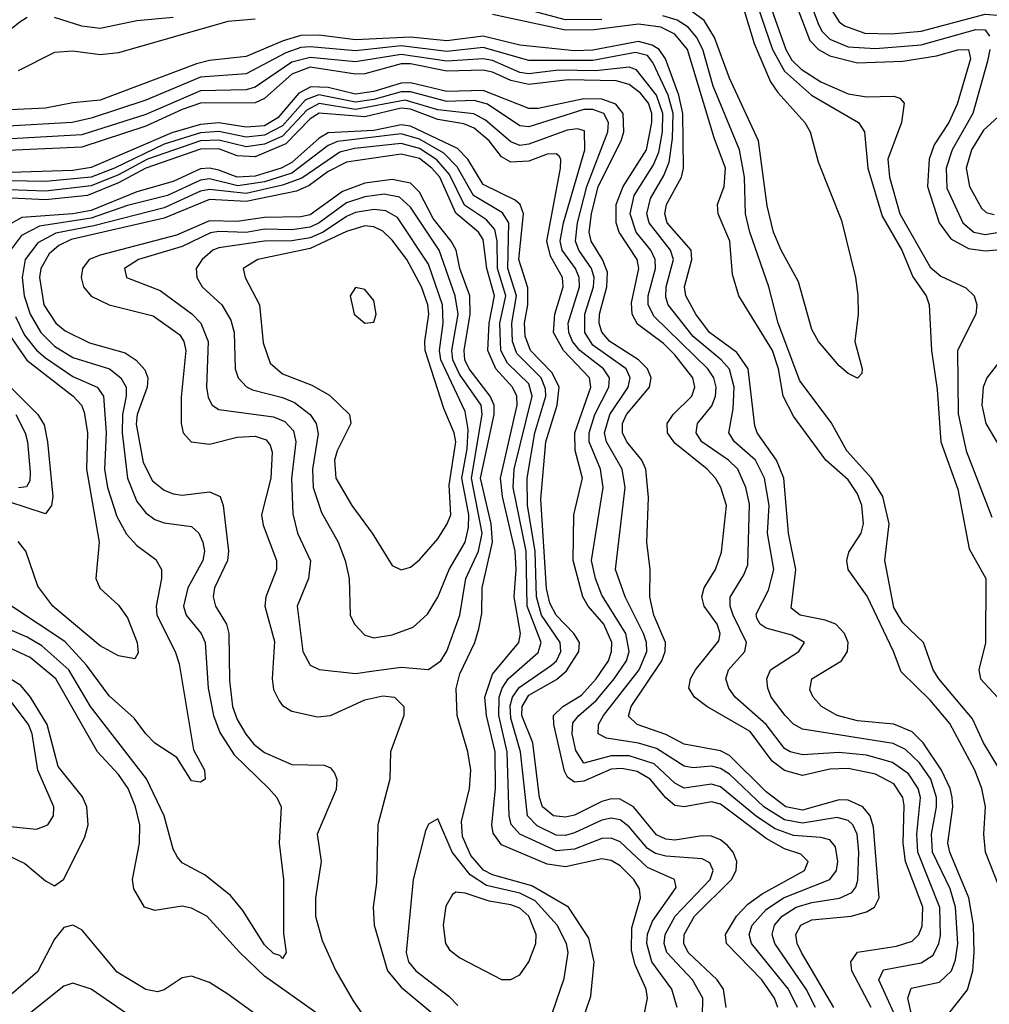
# Model space of a CAD drawing. Header units: inches. Extents: x 501365 to 657855, y 482276 to 547543.
# Tile 404 of 656: x 584814 to 586939, y 516697 to 518856. Entities that reach past the tile are written whole.
import ezdxf

# ---------------------------------------------------------------- set-up
doc = ezdxf.new("R2010")
doc.units = ezdxf.units.IN
doc.header["$MEASUREMENT"] = 0
doc.layers.add('A5581', color=7, linetype='Continuous')

msp = doc.modelspace()

# ---------------------------------------------------------------- linework, layer by layer
at = {"layer": 'A5581', "color": 5}
for points, elevation in [([(586990, 519399.7), (586910, 519379.2), (586829.9, 519350.1), (586750.4, 519310), (586580.9, 519139.1), (586561.7, 519098.3), (586539.4, 519010), (586530, 518950), (586533.2, 518930), (586565.2, 518845.2), (586573, 518830), (586590, 518812.8), (586630, 518796.4), (586690, 518792.7), (586790, 518800.1), (586910, 518834.4), (586930, 518833.5), (586939.4, 518819.4)], 2140), ([(586970, 519376), (586882, 519350), (586830, 519329.6), (586761.4, 519290), (586676.7, 519210), (586605, 519130), (586593.3, 519110), (586580.9, 519070), (586566.8, 519006.8), (586563.4, 518963.4), (586569.8, 518930), (586590, 518883.3), (586610, 518851.2), (586621.9, 518841.9), (586666.2, 518826.2), (586724.4, 518824.4), (586790, 518830.5), (586930, 518867.6), (586965.1, 518865.1)], 2160), ([(586090, 518855.7), (586010, 518855.2), (585870, 518892.8)], 2060), ([(586391.9, 518910), (586423.5, 518803.5), (586459.6, 518719.6), (586475.7, 518695.7), (586535, 518630), (586546.6, 518610), (586564, 518544), (586615.3, 518415.3), (586646, 518290), (586651.2, 518251.2), (586651.5, 518210), (586644.6, 518150), (586660.5, 518090), (586659.9, 518080.1), (586650.7, 518069.3), (586630, 518079.7), (586610, 518096.9), (586564.6, 518150), (586550, 518176.2), (586520.8, 518280.8), (586483, 518350), (586466.5, 518390), (586452.5, 518447.5), (586433.4, 518590), (586370, 518727), (586336.7, 518816.7), (586314.1, 518854.1), (586279, 518879)], 2040), ([(586423.1, 518910), (586464.2, 518790), (586490, 518742.4), (586549.7, 518689.7), (586652.4, 518630), (586665.5, 518610), (586673.3, 518530), (586704.6, 518424.6), (586747.5, 518350), (586772, 518292), (586800.7, 518250), (586807.4, 518230), (586812.3, 518130), (586824.8, 518044.8), (586833.2, 517930), (586870, 517826.2), (586895.1, 517695.1), (586932, 517630), (586931, 517489), (586916.5, 517430), (586920.1, 517410), (586957.2, 517370)], 2060), ([(586451, 518910), (586493.3, 518790), (586506.6, 518766.6), (586527.1, 518747), (586570, 518719.6), (586630, 518692.8), (586670, 518686.3), (586730, 518687.6), (586743.4, 518683.4), (586752.6, 518672.6), (586746.5, 518630), (586717.2, 518550), (586720.6, 518510), (586743.5, 518430), (586810, 518313), (586833.3, 518293.3), (586887.8, 518267.8), (586906.3, 518250), (586911.7, 518230), (586910.1, 518210), (586869.6, 518130), (586871.4, 517991.4), (586888.8, 517910), (586944.6, 517764.6)], 2080), ([(586507.9, 518910), (586545.5, 518810), (586564.9, 518790), (586590, 518776.1), (586650, 518760.6), (586750, 518764.8), (586823.8, 518776.2), (586870, 518789.4), (586893.8, 518790), (586897.9, 518770), (586868.7, 518670), (586850.5, 518630), (586818.6, 518581.4), (586807.3, 518550), (586803.8, 518490), (586829.2, 518410), (586855.2, 518375.2), (586893.6, 518353.6), (586930, 518348.6), (587016.4, 518356.4)], 2120), ([(584830, 518860.7), (584814, 518850), (584744.7, 518795.3)], 2060), ([(585330, 518856.9), (585270, 518851.7), (585030, 518782.9), (584990, 518778.7), (584930, 518786.9), (584890, 518783.6), (584810, 518743.3)], 2080), ([(585150, 518860.1), (585070, 518853.4), (584990, 518836.5), (584950, 518841), (584890, 518860.1)], 2060), ([(586978.7, 516910), (586930.9, 517030), (586927.4, 517070), (586930.7, 517130), (586923.2, 517170), (586907.3, 517210), (586852.5, 517312.5), (586810, 517363.3), (586745.9, 517425.9), (586729.4, 517470), (586671.3, 517591.3), (586629.6, 517650), (586626.7, 517670), (586631.7, 517688.3), (586658.2, 517730), (586663.7, 517750), (586660.2, 517790), (586650, 517816.1), (586630, 517847), (586581, 517890), (586510, 517986.1), (586487.7, 518030), (586477.1, 518090), (586464.2, 518130), (586389.9, 518250), (586376.6, 518296.6), (586370.2, 518370), (586344.9, 518430), (586343.6, 518450), (586358.4, 518490), (586361.2, 518530), (586336.3, 518596.3), (586277.9, 518790), (586250, 518823.9), (586219.2, 518839.2), (586170, 518845.9), (586073.2, 518833.2), (586010, 518832.6), (585850, 518867.2)], 2080), ([(586958.1, 517218.1), (586926.8, 517270), (586902.5, 517322.5), (586828.6, 517410), (586816.5, 517430), (586794.9, 517490), (586750, 517533.2), (586730, 517566.5), (586710.3, 517669.7), (586719.8, 517750), (586705.7, 517810), (586681.2, 517850), (586627, 517910), (586592.7, 517972.7), (586523.6, 518063.6), (586476.3, 518190), (586456.1, 518270), (586414.1, 518390), (586404.7, 518430), (586402.4, 518510), (586391.7, 518570), (586333.6, 518710), (586311, 518790), (586297.1, 518817.1), (586278.8, 518838.8), (586254.8, 518854.8), (586223.9, 518863.9)], 2060), ([(586845.5, 516670), (586891.4, 516728.6), (586903, 516770), (586906.3, 516810), (586904.7, 516870), (586894.7, 516930), (586852.6, 517030), (586848.6, 517050), (586859.2, 517130), (586857.8, 517150), (586853.4, 517170), (586834.6, 517210), (586794.4, 517270), (586770, 517294), (586730, 517310.8), (586650, 517318), (586606.1, 517330), (586571.1, 517350), (586553.1, 517370), (586546.2, 517386.2), (586549.9, 517410.1), (586615.5, 517450), (586628.3, 517470), (586629.9, 517490), (586622, 517510), (586602.7, 517530), (586579.2, 517539.2), (586524.8, 517550), (586505.2, 517565.2), (586515.4, 517650), (586499.3, 517730), (586488.9, 517850), (586473, 517890), (586430.5, 517950), (586425.1, 517965.1), (586410.9, 518090), (586385.8, 518125.8), (586325.6, 518170), (586295.7, 518210), (586274.1, 518250), (586271.3, 518270), (586287.3, 518330), (586285.6, 518350), (586232.9, 518410), (586227.7, 518430), (586231.3, 518450), (586264.7, 518510), (586268.8, 518530), (586267.3, 518650), (586258.9, 518690), (586229.2, 518770), (586215.5, 518790), (586200.1, 518799.9), (586170, 518807.6), (586070, 518788.8), (586030, 518787.2), (585910, 518800), (585830, 518819.7), (585750, 518808.9), (585670, 518817.5), (585550, 518811.5), (585470, 518821.3), (585430, 518820.6), (585390.9, 518809.1), (585310, 518774.8), (585230, 518766), (585201.3, 518758.7), (584990, 518679.1), (584930, 518673.4), (584870, 518661.4), (584730, 518654.7)], 2120), ([(586783.4, 516610), (586760.4, 516710), (586768, 516732), (586830, 516745.3), (586856.5, 516770), (586865.5, 516794.5), (586870, 516830), (586865.2, 516910), (586853.5, 516950), (586815.1, 517030), (586812.6, 517070), (586823.9, 517130), (586823.4, 517150), (586810.8, 517190), (586786, 517226), (586755.3, 517255.3), (586728.7, 517268.7), (586530, 517299.6), (586510, 517311.1), (586491.8, 517330), (586461.3, 517370), (586453.5, 517390), (586451.4, 517410), (586459.6, 517430), (586521.7, 517470), (586534.5, 517490), (586506.1, 517506.1), (586450, 517521.3), (586437, 517530), (586430, 517543.2), (586427.9, 517552.1), (586455.3, 517604.7), (586466.6, 517650), (586453.4, 517730), (586456.6, 517790), (586446.4, 517850), (586426.5, 517890), (586380.8, 517930), (586368.2, 517950), (586377.5, 518002.5), (586380, 518050), (586369.4, 518089.4), (586351.2, 518110), (586290, 518160.9), (586235.1, 518230), (586230, 518247.4), (586230.9, 518270), (586246.7, 518330), (586240.3, 518350), (586193.4, 518410), (586188.5, 518430), (586196.2, 518463.8), (586225.8, 518514.2), (586237.1, 518542.9), (586245.1, 518594.9), (586246, 518650), (586235.3, 518690), (586201.7, 518761.7), (586190, 518776.8), (586163.7, 518783.7), (586070, 518765.8), (585930, 518765.9), (585830, 518794.7), (585750, 518785.5), (585650, 518798.4), (585550, 518787.4), (585450, 518796.3), (585430, 518794.3), (585396.9, 518783.1), (585310, 518736.8), (585210, 518729.5), (585090, 518679), (584970, 518639.3), (584928.2, 518630), (584710, 518617.8)], 2140), ([(586940.5, 518790), (586935.3, 518764.7), (586903, 518650), (586858, 518570), (586844.4, 518530), (586846.5, 518486.5), (586881.2, 518410), (586905.6, 518390), (586930, 518384.5), (587010, 518397.7)], 2140), ([(586733.9, 516670), (586697.3, 516750), (586707.7, 516772.3), (586790, 516787.3), (586815.9, 516804.1), (586829, 516830), (586832.4, 516847.6), (586831, 516909), (586782.7, 517030), (586780.4, 517070), (586788.5, 517150), (586783.2, 517170), (586761.9, 517201.9), (586727.1, 517227.1), (586670, 517242.8), (586610, 517248.6), (586530, 517243.8), (586502.9, 517250), (586490, 517257.8), (586450.1, 517310.1), (586382.3, 517370), (586368.6, 517390), (586361.8, 517410), (586367.9, 517430), (586403, 517470), (586406.9, 517490), (586377.5, 517550), (586371.1, 517570), (586370.9, 517589.1), (586401.5, 517638.5), (586410, 517660.3), (586413.4, 517793.4), (586405.7, 517830), (586388.2, 517870), (586367.6, 517890), (586308.9, 517930), (586296.8, 517950), (586299.9, 517970), (586331, 518009), (586339.3, 518030), (586340.7, 518050), (586335.4, 518070), (586322.2, 518090), (586204.8, 518204.8), (586191.4, 518230), (586191.2, 518250), (586207.4, 518310), (586206.8, 518330), (586197.4, 518350), (586165.4, 518390), (586151.8, 518430), (586160.5, 518470), (586203, 518537), (586214.8, 518565.2), (586222.9, 518610), (586223.8, 518650), (586209.9, 518689.9), (586165.9, 518745.9), (586150, 518751.6), (586076.4, 518743.6), (585995, 518745), (585930, 518737.1), (585910, 518739.6), (585850, 518766.4), (585830, 518769.7), (585750, 518764.3), (585650, 518779.2), (585550, 518763), (585450, 518772.9), (585410, 518762.4), (585330, 518707.5), (585310, 518702), (585210, 518699.7), (585090, 518647.4), (584950, 518602.9), (584730, 518590.9)], 2160), ([(586680.3, 516690), (586638.2, 516770), (586635.5, 516790), (586650, 516810.8), (586736.1, 516823.9), (586770, 516835.2), (586784.8, 516850), (586792.1, 516867.9), (586793.8, 516910), (586755.7, 517010), (586750.3, 517050), (586752.8, 517132.8), (586750, 517150.4), (586730, 517180.3), (586690, 517201.4), (586630, 517213.6), (586590, 517211.9), (586530, 517198.7), (586490, 517209), (586463.3, 517230), (586414.8, 517294.8), (586320.1, 517350), (586293, 517370), (586280.6, 517390), (586284.2, 517410), (586295.4, 517430), (586346.7, 517493.3), (586349.6, 517510), (586342.4, 517530), (586313.9, 517570), (586309.3, 517590), (586314.4, 517610), (586339, 517650), (586352.3, 517687.7), (586363.1, 517790), (586350.9, 517830), (586339, 517850), (586321.1, 517870), (586250, 517926.7), (586233.8, 517950), (586233.4, 517970), (586246.4, 517990), (586287.4, 518030), (586293.7, 518050), (586289.1, 518070), (586250, 518120.8), (586225.3, 518145.3), (586168.3, 518188.3), (586156, 518210), (586154.6, 518234.6), (586171.1, 518310), (586167.2, 518330), (586127.7, 518390), (586121.3, 518410), (586121.4, 518450), (586136.3, 518490), (586187.4, 518570), (586199.6, 518630), (586199.3, 518650), (586192.5, 518672.5), (586174.7, 518694.7), (586150, 518713.7), (586121.6, 518721.6), (586016.1, 518723.9), (585930, 518713.4), (585890, 518721.9), (585850, 518740.7), (585830, 518745.1), (585750, 518743), (585670, 518759), (585650, 518758.9), (585570, 518737), (585550, 518735.8), (585450, 518751.5), (585410, 518736.2), (585350, 518682.4), (585330, 518673.3), (585210, 518672.3), (585170, 518658.9), (585090, 518622.3), (584950, 518576.4), (584772, 518568)], 2180), ([(586598.5, 516690), (586527.9, 516810), (586518.4, 516830), (586515.4, 516850), (586526.1, 516870), (586550, 516881.7), (586636.4, 516890), (586670, 516899.3), (586687.4, 516910), (586698.2, 516930), (586685.4, 517085.4), (586678.1, 517110), (586662.3, 517130), (586630, 517144.2), (586610, 517144.7), (586530, 517122.1), (586493.6, 517130), (586450, 517162.2), (586370, 517242.5), (586350, 517252.4), (586270, 517267.1), (586230, 517287.9), (586167.6, 517310), (586148.2, 517328.2), (586153.9, 517350), (586221.1, 517450), (586228.5, 517470), (586229.5, 517490), (586203.8, 517550), (586195, 517590), (586195.8, 517650), (586188.5, 517710), (586192.3, 517807.7), (586186.2, 517870), (586177.2, 517890), (586144.6, 517930), (586135, 517950), (586135.2, 517970), (586143.8, 517990), (586194.3, 518050), (586198, 518070), (586190, 518090), (586170.2, 518110), (586107.6, 518150), (586090.1, 518170.1), (586084.2, 518190), (586084.5, 518210), (586101, 518270), (586102.2, 518302.2), (586091.4, 518330), (586066.3, 518370), (586062.4, 518390), (586066.9, 518430), (586081.9, 518490), (586132.4, 518590), (586138, 518610), (586136.9, 518650), (586120.2, 518670), (586090, 518681.3), (586050, 518682.1), (585950, 518660.7), (585930, 518660.7), (585830, 518700.6), (585750, 518697.9), (585670, 518716.9), (585650, 518716.6), (585590, 518698.4), (585550, 518691.9), (585490, 518706.6), (585451.9, 518708.1), (585425.6, 518694.4), (585379.6, 518640.4), (585350, 518623.1), (585310, 518619.6), (585250, 518629.5), (585210, 518625.7), (585147.3, 518607.3), (584970, 518531.6), (584930, 518525.2), (584770, 518519.9)], 2220), ([(586558, 516690), (586538, 516730), (586469, 516830), (586463.4, 516850), (586468.2, 516870), (586485.4, 516890), (586516.1, 516910), (586550, 516920), (586610.9, 516929.1), (586637.9, 516942.1), (586646.8, 516953.2), (586651.1, 516968.9), (586653, 517030), (586649.5, 517070), (586640.1, 517090), (586630, 517099.9), (586605.9, 517105.9), (586530, 517093.9), (586490, 517101.3), (586444.9, 517130), (586370, 517201.3), (586350, 517213.6), (586330, 517218.7), (586290, 517215.2), (586270, 517218.7), (586210, 517257.5), (586170, 517269), (586100.1, 517280.1), (586081.8, 517290), (586082.5, 517310), (586093.2, 517330), (586171.5, 517430), (586188.4, 517470), (586187.8, 517490), (586180.9, 517510), (586141, 517590), (586120.1, 517650), (586141.3, 517830), (586134.1, 517870), (586100, 517930), (586095.8, 517950), (586107.1, 517990), (586147.6, 518050), (586152.2, 518070), (586143, 518090), (586070, 518141.6), (586052.5, 518170), (586052.8, 518210), (586071.6, 518270), (586072.8, 518290), (586067.5, 518310), (586039.1, 518350), (586031.8, 518370), (586036.2, 518410), (586057.3, 518490), (586102.9, 518610), (586104.3, 518630), (586094.3, 518650), (586070, 518658.6), (586050, 518658.4), (585930, 518620.3), (585910, 518623.1), (585839, 518670), (585810, 518678.6), (585750, 518676.1), (585670, 518697.1), (585650, 518697.6), (585590, 518680.8), (585550, 518674.9), (585469.5, 518690.5), (585440.2, 518679.8), (585390, 518623), (585350, 518602.7), (585310, 518597.8), (585250, 518610.1), (585210, 518607.2), (585130, 518582.7), (585021.7, 518530), (584970, 518510.4), (584870, 518500.6), (584790, 518501.9)], 2240), ([(586518.8, 516690), (586499.2, 516730), (586418.1, 516830), (586413.2, 516850), (586419.3, 516870), (586450, 516904.8), (586487.9, 516930), (586590, 516970), (586604.5, 516990), (586607.4, 517010), (586602.2, 517042.2), (586590, 517057.1), (586570, 517062.6), (586510, 517067), (586470, 517081.4), (586428.8, 517108.8), (586350, 517173.6), (586330, 517179), (586270, 517170.9), (586250, 517181.9), (586204.2, 517224.2), (586150, 517241.5), (586110, 517241.8), (586050, 517225.1), (586033.1, 517253.1), (586024.8, 517290), (586026.5, 517313.5), (586039.2, 517330), (586077.4, 517362.6), (586117.1, 517410), (586144.2, 517450), (586150, 517470), (586142.7, 517510), (586090, 517593.9), (586075.9, 517630), (586067, 517670), (586092.6, 517830), (586086.6, 517870), (586062.2, 517930), (586061.9, 517950), (586074.3, 517990), (586105.3, 518050), (586107, 518070), (586093.2, 518090), (586041.6, 518130), (586025.8, 518150), (586017.5, 518170), (586015.9, 518190), (586040.6, 518270), (586040.3, 518290), (586031.8, 518310), (586003, 518350), (585998.4, 518370), (586005.5, 518410), (586052.7, 518570), (586051.5, 518611.5), (586036.3, 518616.3), (586013.5, 518613.5), (585930, 518582.8), (585910, 518580), (585890, 518587.6), (585835, 518635), (585809.5, 518649.5), (585730, 518657.8), (585658.8, 518678.8), (585550, 518658.5), (585470, 518671.5), (585442.8, 518657.2), (585390, 518600.5), (585350, 518582.8), (585310, 518576.5), (585250, 518591.6), (585209.9, 518590.1), (585094, 518550), (585030, 518515.5), (584970, 518491), (584870, 518479.4), (584790, 518482.6)], 2260), ([(586476, 516690), (586468.7, 516710), (586440.7, 516750), (586363.5, 516830), (586361, 516850), (586384.8, 516890), (586410, 516916.2), (586441.3, 516938.7), (586534, 516990), (586542.4, 517010), (586525.8, 517025.8), (586490, 517037.9), (586450, 517060.1), (586350, 517135.2), (586330, 517140.9), (586270, 517129.4), (586250, 517132.9), (586230, 517149.4), (586195.7, 517190), (586167, 517207), (586133.8, 517213.8), (586110, 517212.6), (586050, 517185.8), (586030, 517183.7), (586014.4, 517194.4), (586007.8, 517207.8), (585984.5, 517310), (585984, 517330), (586004.3, 517350), (586045.3, 517374.7), (586077.6, 517410), (586104.6, 517450), (586111.3, 517470), (586111.6, 517490), (586094.2, 517530), (586059.5, 517570), (586048.3, 517590), (586027, 517670), (586028.1, 517770), (586047.5, 517850), (586031.2, 517911.2), (586030.3, 517950), (586065.5, 518050), (586062.7, 518070), (586005.8, 518130), (585984, 518170), (585986.6, 518210), (586005.3, 518270), (586003.7, 518290), (585977.3, 518337.3), (585969, 518370), (585999.3, 518530), (585999.9, 518550), (585996.2, 518556.2), (585990, 518561.2), (585970, 518560.6), (585930, 518545.6), (585890, 518543.1), (585870, 518554.8), (585842.9, 518590), (585810, 518617.6), (585787.5, 518627.5), (585730, 518636.5), (585670, 518659.4), (585650, 518661.3), (585570, 518642.8), (585470, 518650.4), (585450, 518637.9), (585396.8, 518583.2), (585330, 518554.9), (585290, 518557.4), (585250, 518572.2), (585210, 518571.9), (585090, 518529.8), (585030, 518498.2), (584962.4, 518470), (584870, 518460.7), (584795.7, 518464.3)], 2280), ([(586989.8, 518670.2), (586926.6, 518613.4), (586900.5, 518570), (586888.6, 518530), (586895.9, 518490), (586922.1, 518442.1), (586932.7, 518432.7), (586950, 518428.6)], 2160), ([(586362.3, 516690), (586356.4, 516730), (586342.9, 516750), (586279, 516810), (586269.5, 516830), (586270, 516850), (586292.8, 516890), (586374.4, 516970), (586384.4, 516990), (586385.6, 517010), (586377.9, 517030), (586365.1, 517045.1), (586350, 517057.6), (586330, 517065.6), (586310, 517066.4), (586250, 517056.4), (586230, 517058.6), (586210, 517068.4), (586159, 517130), (586130, 517146.2), (586110, 517146.9), (586090, 517141.1), (586030, 517111.7), (586010, 517107), (585984.1, 517110), (585959.8, 517130), (585953.3, 517150), (585938.2, 517270), (585914.6, 517330), (585915.4, 517350), (585930, 517374.6), (585990.8, 517409.2), (586012, 517428), (586039.4, 517470), (586041.2, 517490), (586028.7, 517510), (585990, 517550.2), (585975.9, 517575.9), (585968.3, 517608.3), (585955.8, 517804.2), (585966.8, 517930), (585991.9, 518010), (585996.6, 518050), (585981, 518081), (585933.1, 518130), (585921.8, 518161.8), (585920, 518190), (585927.4, 518230), (585927.9, 518267.9), (585908.1, 518330), (585918.1, 518430), (585910.5, 518450.5), (585900, 518460), (585830, 518494.4), (585795.7, 518550), (585773.1, 518573.1), (585670, 518622.4), (585650, 518625.2), (585590, 518612.3), (585490, 518607.2), (585470, 518596), (585410, 518542.1), (585386.6, 518530), (585330, 518512.5), (585290, 518510.2), (585250, 518525.7), (585230, 518530.2), (585210, 518528.6), (585150, 518500.9), (585070, 518478.4), (584970, 518437.4), (584930, 518429.9), (584818, 518422), (584790, 518405.9)], 2320), ([(586310.2, 516670), (586311.5, 516710), (586288.5, 516750), (586232.3, 516810), (586226.8, 516830), (586228.6, 516850), (586250.6, 516890), (586327, 516970), (586333.6, 516990), (586326.8, 517006.8), (586310, 517015.8), (586230, 517021.3), (586207.6, 517027.6), (586190, 517038.6), (586150, 517085.7), (586130, 517100.9), (586110, 517104.7), (586090, 517100.5), (586030, 517072.5), (586010, 517066.8), (585990, 517067.5), (585947.7, 517087.7), (585926.6, 517110), (585911.2, 517250), (585890, 517324.3), (585888.9, 517351.1), (585894.1, 517370), (585908.6, 517391.4), (585979.5, 517440.5), (585990.4, 517450), (586000, 517470), (585998.4, 517490), (585957.6, 517550), (585946.6, 517590), (585943.8, 517690), (585927.2, 517790), (585925.8, 517850), (585942.7, 517950), (585967.2, 518030), (585966.2, 518046.2), (585956.5, 518070), (585903.8, 518123.8), (585893.8, 518150), (585892.5, 518190), (585902.9, 518250), (585884, 518310), (585886, 518410), (585871.8, 518431.8), (585808.8, 518470), (585773, 518533.1), (585743.2, 518563.2), (585690, 518593.7), (585650, 518605.6), (585510, 518588.6), (585490, 518579.8), (585410, 518518.8), (585350, 518499.9), (585291.6, 518491.6), (585230, 518506.5), (585210, 518504), (585137.6, 518470), (585050, 518448.2), (584970, 518420.3), (584856.9, 518403.1), (584817.5, 518382.5), (584793, 518350)], 2340), ([(586254.8, 516690), (586243.1, 516730), (586199.7, 516790), (586188.4, 516830), (586189.8, 516850.2), (586200.7, 516879.3), (586252.5, 516952.5), (586249.2, 516970), (586190, 516996.6), (586130, 517052.6), (586110, 517061.2), (586090, 517060.2), (586030, 517036.6), (585990, 517033.3), (585909.8, 517069.8), (585891, 517091), (585887, 517110), (585882.5, 517250), (585864.1, 517330), (585864.6, 517370), (585871, 517390), (585884.2, 517410), (585950, 517467.7), (585957.1, 517490), (585926, 517570), (585923.6, 517690), (585895.3, 517830), (585897.5, 517870), (585937.1, 518030), (585930, 518057.4), (585882.8, 518102.8), (585868.5, 518130), (585866.5, 518190), (585879, 518250), (585861.3, 518310), (585860.6, 518370), (585855.5, 518395.5), (585836.9, 518416.9), (585789, 518449), (585756.2, 518516.2), (585728.1, 518548.1), (585690, 518573), (585650, 518584.3), (585547.2, 518572.8), (585515.1, 518564.9), (585431.8, 518508.2), (585390, 518492.4), (585310, 518474.7), (585230, 518483.5), (585210, 518479.6), (585130, 518443.2), (584976.1, 518403.9), (584892.6, 518387.4), (584853.6, 518366.4), (584825.4, 518330), (584819.2, 518290), (584823.4, 518250), (584836.4, 518210), (584859.8, 518170), (584890, 518139.8), (584930, 518115.2), (585010.5, 518090), (585035.5, 518070), (585046.8, 518050), (585047.3, 518030), (585038.6, 517990), (585038.5, 517950), (585050, 517850), (585070, 517799.1), (585090, 517774.4), (585110, 517759.5), (585130, 517752), (585190, 517744.3), (585206, 517730), (585215.1, 517710), (585218.7, 517690), (585214.7, 517670), (585181.8, 517610), (585172.7, 517570), (585178.8, 517550), (585211.5, 517510), (585220.2, 517490), (585226.4, 517390), (585238.3, 517330), (585252.3, 517292.3), (585283.4, 517243.4), (585359.5, 517170), (585377.3, 517150), (585386.7, 517130), (585382.6, 517050), (585391.9, 516970), (585391.8, 516851.8), (585397.4, 516810), (585390, 516796.9), (585384, 516804), (585370, 516807.7), (585350, 516827.2), (585302.7, 516902.7), (585275.4, 516935.4), (585220.1, 516980.1), (585170, 517007.1), (585159.6, 517019.6), (585150, 517036.9), (585129.9, 517110.1), (585091.4, 517191.4), (584968.5, 517350), (584921.3, 517430), (584862.3, 517482.3), (584830, 517501.4), (584770, 517527)], 2360), ([(586181.8, 516670), (586189.9, 516710), (586187.2, 516730), (586162.9, 516782.9), (586154.6, 516814.6), (586155.7, 516864.3), (586174.5, 516930), (586172.7, 516950), (586160.2, 516970), (586130, 517000.1), (586110, 517012.3), (586090, 517015.3), (586010, 516998), (585970, 517004), (585870, 517046.2), (585851.9, 517071.9), (585848.8, 517090), (585856.8, 517170), (585856.3, 517250), (585837.1, 517330), (585833.6, 517370), (585850, 517420.2), (585908.2, 517490), (585911.8, 517510), (585897.7, 517590), (585902, 517650), (585899.8, 517690), (585872.2, 517810), (585868, 517850), (585904.2, 518010), (585903.2, 518030), (585893.8, 518050), (585857.1, 518090), (585840.1, 518130), (585842.5, 518190), (585854.5, 518250), (585837.8, 518310), (585830, 518373.6), (585819.7, 518390), (585770, 518431.5), (585734.7, 518510), (585717.2, 518530), (585690, 518551.3), (585650, 518560.8), (585530, 518543.3), (585490, 518522.5), (585448.3, 518491.7), (585420.7, 518479.3), (585310, 518457), (585230, 518461.3), (585130, 518420.5), (584926.2, 518373.8), (584899.5, 518360.5), (584878.1, 518341.9), (584859.7, 518310), (584856.6, 518290), (584866.3, 518230), (584892.4, 518190), (584913.1, 518173.1), (584966.7, 518146.7), (585044.9, 518124.9), (585068.9, 518108.9), (585087.9, 518087.9), (585094.4, 518070), (585093.3, 518050), (585070.9, 517990), (585068.6, 517968.6), (585084.3, 517884.3), (585104.7, 517844.7), (585130, 517824.1), (585150, 517816.3), (585170, 517813.2), (585230, 517820.3), (585253.3, 517810), (585259.7, 517790), (585271.5, 517690), (585269.4, 517670), (585240.3, 517610), (585237.7, 517590), (585242.6, 517570), (585266.7, 517530), (585272.1, 517510), (585273.6, 517406.4), (585280.2, 517350), (585290, 517320.9), (585309.1, 517289), (585326.8, 517266.8), (585350, 517248.9), (585410, 517222.3), (585480.7, 517220.7), (585494.8, 517214.8), (585503.8, 517203.8), (585509, 517190), (585507.7, 517167.7), (585465.4, 517070), (585474.7, 517010), (585461.8, 516930), (585461.8, 516890), (585476.6, 516836.6), (585506.9, 516770), (585544.3, 516704.3), (585609.5, 516610)], 2380), ([(586043.5, 516650), (586065.8, 516714.3), (586072.8, 516790), (586061.4, 516841.4), (586016.5, 516910), (585936.3, 516956.2), (585850, 516980.6), (585830.6, 516990.6), (585802.8, 517022.8), (585784.3, 517064.3), (585782.5, 517097.5), (585799.7, 517170), (585802.7, 517210), (585796.2, 517250), (585772.5, 517330), (585770.8, 517389.1), (585778.8, 517421.2), (585811.5, 517490), (585820.4, 517519.6), (585826.6, 517553.4), (585827.5, 517610), (585849.9, 517710), (585847.4, 517750), (585823.8, 517850), (585854, 517990), (585853.8, 518010), (585844.8, 518030), (585798.8, 518090), (585789.8, 518110), (585787.8, 518130), (585801, 518210), (585800.3, 518250), (585778.8, 518310), (585770.1, 518350), (585759.5, 518370), (585719.7, 518419.7), (585690, 518477.1), (585670, 518497.3), (585630, 518504.9), (585570, 518497), (585521.2, 518478.8), (585450, 518427.6), (585430, 518423), (585350, 518422), (585290, 518412.7), (585230, 518414.6), (585157.1, 518382.9), (584990, 518339.5), (584966, 518330), (584951.4, 518310), (584948.6, 518290), (584953.1, 518270), (584970, 518249.4), (585010, 518230.7), (585106.4, 518206.4), (585164.4, 518164.4), (585173.2, 518150), (585177.8, 518130), (585167.6, 518027.6), (585167.3, 517970), (585171.9, 517950), (585189.4, 517930), (585230, 517924.9), (585290, 517940.3), (585330, 517942.2), (585354.2, 517934.2), (585362.9, 517922.9), (585367, 517907), (585363.9, 517850), (585343.8, 517770), (585347.1, 517747.1), (585376.4, 517670), (585376.5, 517650), (585353.2, 517590), (585351.3, 517570), (585371.9, 517491.9), (585366.8, 517410), (585370, 517386.9), (585382.1, 517362.1), (585390, 517351.8), (585410, 517339.4), (585466.7, 517326.7), (585494.6, 517330), (585570, 517364.1), (585610, 517372.8), (585635.2, 517370), (585655.5, 517350), (585655.5, 517330), (585626.2, 517250), (585625.1, 517190), (585598.8, 517090), (585596, 516964), (585588.8, 516910), (585590.4, 516870), (585620, 516770), (585650, 516734.3), (585728.8, 516668.8)], 2420), ([(584804.5, 518204.5), (584824.2, 518164.2), (584850, 518130.7), (584870, 518114.4), (584930, 518073.1), (584983.1, 518050), (584997.5, 518030), (585003.3, 517950), (584999.8, 517870), (585006.1, 517830), (585026.3, 517766.3), (585047.8, 517727.8), (585070, 517702.9), (585111.9, 517671.9), (585124.2, 517650), (585124.6, 517630), (585112.4, 517570), (585114.2, 517550), (585154.5, 517470), (585163.4, 517443.4), (585194.8, 517254.8), (585218.8, 517210), (585220.4, 517190), (585210, 517183.9), (585190, 517186.6), (585158, 517238), (585110, 517269.4), (585090, 517289.9), (585064.3, 517324.3), (585010, 517373.3), (584960.3, 517440.3), (584912.4, 517492.3), (584795.9, 517570)], 2340), ([(584788, 518168), (584829, 518109), (584930.7, 518030), (584948.7, 518010), (584955, 517995), (584961.9, 517950), (584960.2, 517870), (584987.6, 517710), (584980.4, 517630), (584989.3, 517609.3), (585030, 517571.8), (585050, 517543.8), (585071.3, 517490), (585072.9, 517467.2), (585066, 517454), (585030, 517460.8), (584990, 517482.8), (584886.3, 517570), (584853.4, 517613.4), (584826.7, 517690), (584810, 517711.5)], 2320), ([(587010.8, 518169.2), (586933.9, 518070), (586926.1, 518050), (586922.6, 518010), (586931.7, 517970), (586991, 517870)], 2120), ([(584790, 518053.7), (584853.1, 517990), (584867.2, 517967.2), (584874.8, 517930), (584885.9, 517810), (584883.1, 517790), (584870, 517772.1), (584790, 517798.3)], 2280), ([(584804.8, 517990), (584825.2, 517950), (584830.9, 517930), (584836.7, 517863.3), (584835.9, 517844.1), (584828.7, 517831.3), (584810.7, 517829.3)], 2260), ([(585495.6, 516655.6), (585350, 516758.5), (585296.5, 516810), (585224, 516890), (585190, 516907.3), (585170, 516911.7), (585110, 516902), (585087.3, 516910), (585063.5, 516950), (585060.9, 516970), (585076, 517050), (585077.2, 517090), (585067.7, 517130), (585051.2, 517170), (585030, 517200.8), (584984.3, 517250), (584892.4, 517410), (584836.8, 517456.8), (584765.2, 517490)], 2380), ([(584790, 517022.5), (584825.1, 517005.1), (584870, 516967.6), (584890, 516956.5), (584910, 516971.3), (584956.1, 517063.9), (584963.4, 517090), (584960.5, 517130), (584951.4, 517151.4), (584898, 517218), (584873.8, 517310), (584837.2, 517370), (584816, 517396), (584692.2, 517472.2)], 2420), ([(584770, 517089), (584850, 517080.4), (584875, 517090), (584887.9, 517110), (584888.4, 517130), (584853, 517210), (584841, 517290), (584833, 517310), (584787.4, 517370)], 2440), ([(585965.1, 516630), (586007, 516753), (586016.3, 516810), (586012.4, 516830), (585991.8, 516870), (585943.3, 516923.3), (585910, 516940.2), (585837.3, 516957.3), (585800.9, 516980.9), (585761.5, 517030), (585730, 517103.1), (585710, 517092), (585702.9, 517077.1), (585676.1, 516970), (585661.1, 516810), (585666.1, 516790), (585682, 516770), (585754.7, 516714.7), (585774.4, 516694.4)], 2440), ([(585414.5, 516614.5), (585270, 516719.1), (585230, 516744.5), (585190, 516758), (585170, 516755), (585130, 516728.3), (585115.9, 516724.1), (585090, 516728.9), (585027.3, 516767.3), (584950, 516859.9), (584930, 516869.9), (584910, 516865), (584890, 516839.5), (584852.4, 516767.6), (584790, 516713.8), (584770, 516687.6)], 2420), ([(585090, 516647), (584970, 516729.9), (584930, 516743.2), (584910, 516736.7), (584827.2, 516670)], 2440)]:
    msp.add_lwpolyline(points, dxfattribs=dict(at, elevation=elevation))
for points, elevation in [([(585612.9, 518472.9), (585570, 518467.3), (585530, 518454), (585470.1, 518409.9), (585450, 518400.5), (585410, 518394.6), (585350, 518396.6), (585310, 518388.6), (585250, 518391.5), (585231.8, 518388.2), (585170, 518358.6), (585074.2, 518330), (585043.3, 518310), (585047.5, 518290), (585121.8, 518261.8), (585190.8, 518210.8), (585211, 518190), (585226.8, 518150), (585223.1, 518050), (585226.8, 518026.8), (585235.6, 518010), (585250, 518000.5), (585370, 517984.8), (585394.5, 517974.5), (585413.8, 517953.8), (585419.1, 517930), (585409.3, 517849.3), (585412, 517772), (585422.9, 517730), (585450.9, 517669.1), (585446.7, 517630), (585421.9, 517570), (585434, 517470), (585450, 517440.2), (585470, 517430.7), (585550, 517421.9), (585590, 517427.8), (585650, 517436.1), (585710, 517431), (585737, 517450), (585750, 517471.1), (585778.5, 517550), (585792, 517630), (585819.4, 517690), (585827.4, 517730), (585804.2, 517850), (585827.7, 517990), (585825, 518010), (585778, 518078), (585763, 518110), (585761.1, 518130), (585774.9, 518210), (585768.1, 518250), (585733.4, 518350), (585670, 518444.8), (585646.4, 518466.4)], 2440), ([(585590, 518439.3), (585550, 518432.6), (585530, 518424.1), (585479.2, 518390), (585450, 518376.9), (585410, 518370.4), (585350.2, 518369.8), (585250, 518355.6), (585236.6, 518350), (585213.3, 518330), (585200.4, 518310), (585201.9, 518290), (585213.9, 518270), (585256.6, 518230), (585276.7, 518196.7), (585283.9, 518170), (585286.1, 518090), (585292.8, 518070), (585310.8, 518050.8), (585323.8, 518043.8), (585390, 518027.4), (585416.2, 518016.2), (585450.1, 517990), (585463.6, 517970), (585467.8, 517947.8), (585455.8, 517870), (585456.7, 517830), (585474.9, 517774.9), (585511.6, 517710), (585527.3, 517670), (585536, 517630), (585538.4, 517550), (585547.8, 517530), (585570, 517505.9), (585590, 517500.1), (585630, 517507.1), (585676.1, 517523.9), (585707.5, 517552.4), (585730, 517589.4), (585754.9, 517650), (585790, 517710.1), (585797.7, 517742.3), (585798.5, 517770), (585783, 517850), (585794.6, 517914.5), (585796.9, 517956.9), (585790, 517996.7), (585736.6, 518110), (585733.6, 518130), (585742, 518190), (585740.4, 518230), (585710, 518319.5), (585641.6, 518421.6), (585616.5, 518436.5)], 2460), ([(585570, 518403.3), (585530, 518391.5), (585450, 518353.9), (585335.8, 518330), (585303.6, 518310), (585307.5, 518290), (585339, 518230), (585347.1, 518147.1), (585362.5, 518102.5), (585390, 518079.4), (585454, 518054), (585492.6, 518032.6), (585536.4, 517990), (585539.6, 517970), (585509.5, 517910.5), (585503.7, 517890), (585506.7, 517850), (585541.7, 517790), (585586, 517730), (585630, 517658.5), (585650, 517649.2), (585670, 517655.2), (585690, 517671.4), (585730, 517717.5), (585750.9, 517750), (585758.5, 517770), (585755, 517835), (585769.6, 517930), (585766.1, 517950), (585743.3, 518003.3), (585702.5, 518130), (585701.4, 518150), (585710.3, 518210), (585708.3, 518230), (585694.8, 518270), (585662.5, 518330), (585630, 518372.2), (585610, 518392.1), (585590, 518401.3)], 2480), ([(585550, 518268), (585538, 518250), (585546.8, 518210), (585570, 518190.2), (585590, 518192.7), (585595.2, 518210), (585590, 518239.7), (585570, 518263.8)], 2520), ([(585770, 516942.8), (585762.4, 516937.6), (585747.8, 516912.2), (585742, 516870), (585747.2, 516830), (585756.2, 516816.2), (585778.3, 516798.3), (585870, 516750.7), (585890, 516751.3), (585910, 516761.6), (585929.9, 516790.1), (585945.3, 516830), (585945.7, 516850), (585929.6, 516890), (585910, 516907.8), (585890, 516914.9), (585843.1, 516923.1), (585790, 516940.6)], 2460)]:
    msp.add_lwpolyline(points, close=True, dxfattribs=dict(at, elevation=elevation))

doc.saveas('drawing.dxf')
